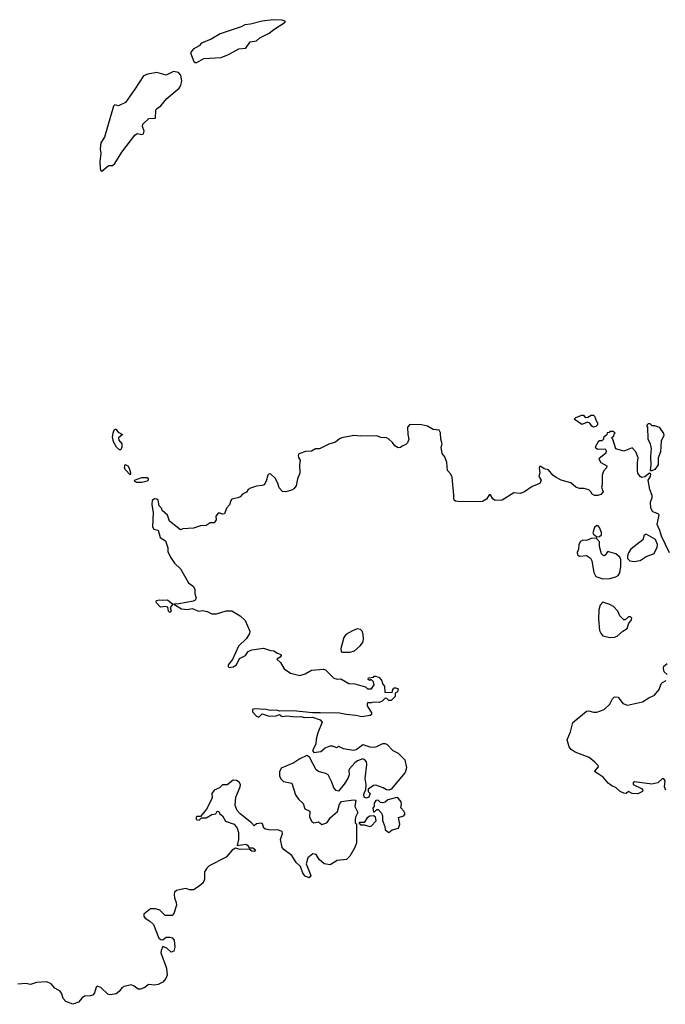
# Model space of a CAD drawing. Extents: x 2106670 to 2323771, y 35271 to 224896.
# Tile 360 of 419: x 2297532 to 2303049, y 166946 to 175358. Entities that reach past the tile are written whole.
import ezdxf

# ---------------------------------------------------------------- set-up
doc = ezdxf.new("R2010")
doc.units = 0

msp = doc.modelspace()

# ---------------------------------------------------------------- linework, layer by layer
at = {"layer": '0CON20XD'}
for points in [[(2299030.9, 174990.9), (2299045, 174992.4), (2299105, 175027.2), (2299254.2, 175035.8), (2299315, 175059.2), (2299405, 175108.8), (2299464.2, 175115), (2299501.5, 175168.5), (2299555, 175177.1), (2299585, 175202.8), (2299665, 175242.9), (2299703.3, 175275), (2299800, 175335), (2299800, 175345), (2299775, 175353.5), (2299697.5, 175357.5), (2299605, 175346.3), (2299505, 175319.5), (2299455, 175312.5), (2299424, 175296), (2299245, 175236.5), (2299167.9, 175192.1), (2299085, 175155.9), (2299065, 175134.8), (2299013.8, 175106.2), (2298992.8, 175075), (2299019.1, 174999.1), (2299030.9, 174990.9)], [(2298235, 174062.5), (2298285, 174106.7), (2298295, 174112.5), (2298325, 174112.5), (2298345, 174130), (2298404.6, 174225.4), (2298515, 174371.9), (2298535, 174384.4), (2298575, 174376.4), (2298588.6, 174381.4), (2298594.7, 174405), (2298580.4, 174445), (2298585.5, 174465), (2298635, 174512.5), (2298693.2, 174516.8), (2298695.4, 174584.7), (2298701.8, 174595), (2298738.9, 174621.1), (2298789.6, 174685), (2298896.1, 174773.9), (2298910, 174795), (2298918.1, 174835), (2298908.7, 174885), (2298888, 174905), (2298845, 174914.4), (2298785, 174884.8), (2298705, 174905.6), (2298626.8, 174893.2), (2298591.1, 174878.9), (2298517.3, 174762.7), (2298435, 174650), (2298375, 174622.5), (2298345, 174630), (2298335, 174617.5), (2298257, 174353.1), (2298225.6, 174305), (2298220.8, 174255), (2298226.5, 174215), (2298215.7, 174145), (2298220, 174085), (2298225, 174070), (2298235, 174062.5)], [(2302435, 171877.5), (2302420, 171885), (2302405, 171910), (2302385, 171920), (2302335, 171900), (2302270, 171945), (2302285, 171960), (2302335, 171980), (2302348.3, 171978.3), (2302365, 171960), (2302387, 171963), (2302415, 171980), (2302435, 171980), (2302445, 171970), (2302460, 171925), (2302470, 171915), (2302470, 171895), (2302455, 171882.5), (2302435, 171877.5)], [(2298395, 171683.3), (2298385, 171683.8), (2298358, 171705), (2298335, 171750), (2298326.2, 171795), (2298335, 171840), (2298345, 171860), (2298355, 171860), (2298372.7, 171832.7), (2298410, 171815), (2298377.5, 171785), (2298380, 171765), (2298406, 171735), (2298403.8, 171705), (2298395, 171683.3)], [(2302811.2, 171505), (2302810, 171575), (2302816.7, 171615), (2302797.5, 171665), (2302765, 171700), (2302695, 171672.5), (2302625, 171690), (2302600, 171775), (2302590, 171785), (2302608.3, 171801.7), (2302611.7, 171818.3), (2302620, 171825), (2302605, 171840), (2302575, 171840), (2302568.3, 171831.7), (2302551.7, 171828.3), (2302548.3, 171811.7), (2302521.7, 171788.3), (2302520, 171775), (2302505, 171760), (2302485, 171760), (2302475, 171750), (2302450, 171705), (2302468.3, 171688.3), (2302535, 171690), (2302542.5, 171675), (2302540, 171655), (2302480, 171605), (2302497.5, 171575), (2302550, 171545), (2302545, 171530), (2302519.3, 171500.7), (2302508.8, 171465), (2302510, 171385), (2302503.3, 171363.3), (2302517.5, 171325), (2302498.3, 171301.7), (2302473, 171293), (2302443.6, 171293.6), (2302423.6, 171303.6), (2302412.5, 171325), (2302395, 171340), (2302355, 171353.8), (2302315, 171353.8), (2302285, 171363.3), (2302241.7, 171401.7), (2302160, 171425), (2302116.4, 171446.4), (2302087.5, 171465), (2302050.7, 171510.7), (2302015, 171520), (2301985, 171540), (2301975, 171540), (2301970, 171525), (2301976.7, 171485), (2301967.5, 171455), (2301986.7, 171425), (2301976.7, 171395), (2301911.4, 171368.6), (2301845, 171324.2), (2301808.9, 171311.1), (2301755, 171314.4), (2301655, 171252.9), (2301595, 171248.6), (2301576.2, 171265), (2301555, 171297.5), (2301545, 171297.5), (2301519.7, 171260.3), (2301487.5, 171242.5), (2301295, 171238.7), (2301255, 171243.2), (2301243.2, 171253.2), (2301240.7, 171265), (2301242.9, 171295), (2301228.7, 171448.7), (2301216.7, 171475), (2301187.2, 171505), (2301183.2, 171573.2), (2301165, 171624), (2301141.7, 171651.7), (2301134.7, 171704.7), (2301141.8, 171735), (2301131.8, 171775), (2301127.9, 171827.9), (2301115, 171850), (2301065, 171857.5), (2301015.5, 171885.5), (2300965, 171895.8), (2300865, 171899.2), (2300846.9, 171875), (2300847.8, 171815), (2300857.5, 171775), (2300845, 171743.3), (2300833, 171727), (2300800, 171715), (2300786.4, 171703.6), (2300765, 171700), (2300736.4, 171716.4), (2300717.5, 171745), (2300687.5, 171775), (2300666.4, 171786.4), (2300617, 171787), (2300583, 171803), (2300445, 171800), (2300386.1, 171806.1), (2300284.2, 171785.8), (2300265, 171778), (2300231.2, 171748.8), (2300175, 171730), (2300095, 171692.5), (2300058.3, 171691.7), (2300025, 171670), (2299975, 171667.5), (2299925, 171652.5), (2299913.9, 171646.1), (2299911.2, 171635), (2299915, 171617.5), (2299930, 171595), (2299923.3, 171555), (2299924.6, 171484.6), (2299904.7, 171435), (2299894.7, 171375), (2299875, 171350.3), (2299855, 171338.1), (2299805, 171323.6), (2299777.7, 171327.7), (2299749.4, 171359.4), (2299737.8, 171397.8), (2299715, 171441.2), (2299677.5, 171475), (2299665, 171477.5), (2299652.3, 171467.7), (2299638, 171415), (2299622.5, 171385), (2299605, 171376.7), (2299555, 171373.3), (2299504.1, 171355.9), (2299485, 171342.5), (2299469.3, 171320.7), (2299437, 171303), (2299415, 171282.5), (2299395, 171272.5), (2299345, 171262.5), (2299335, 171250), (2299326.1, 171213.9), (2299300, 171185), (2299283, 171137), (2299265, 171132.5), (2299245, 171142.5), (2299228.3, 171141.7), (2299207.5, 171115), (2299211.2, 171085), (2299195, 171058.8), (2299160.7, 171059.3), (2299125, 171037.5), (2299077, 171033), (2299016.4, 171013.6), (2298925, 171006.7), (2298905, 171000), (2298813.1, 171073.1), (2298795.3, 171125.3), (2298749.2, 171165), (2298744, 171185), (2298722.5, 171205), (2298715, 171253.3), (2298705, 171261.2), (2298685, 171263.3), (2298665, 171250), (2298661.2, 171215), (2298672, 171145), (2298666.2, 171025), (2298677.5, 171005), (2298715.6, 170995.6), (2298733.3, 170935), (2298777.1, 170905), (2298796.7, 170845), (2298796.7, 170815), (2298820, 170765), (2298853.8, 170713.8), (2298907.2, 170667.2), (2298975, 170546.7), (2299016.7, 170515), (2299029.2, 170489.2), (2299028.6, 170455), (2299039.5, 170415), (2299031.8, 170398.2), (2299015, 170388.9), (2298895, 170368.5), (2298850, 170365), (2298915, 170324.8), (2298965, 170318), (2299005, 170327.2), (2299063.8, 170303.8), (2299095, 170309), (2299135, 170302), (2299175, 170282.9), (2299215, 170281.7), (2299295, 170307.3), (2299345, 170306.9), (2299415.8, 170265), (2299458.6, 170225), (2299497.3, 170135), (2299495.4, 170115), (2299469.3, 170070.7), (2299403.1, 170005), (2299349.7, 169890.3), (2299313.3, 169845), (2299313, 169833), (2299323, 169823), (2299355, 169828.8), (2299383.3, 169845), (2299410.5, 169899.5), (2299462.5, 169925), (2299485, 169960), (2299515.5, 169974.5), (2299615, 169988.1), (2299675, 169967.1), (2299703.3, 169965), (2299735, 169946.7), (2299763.8, 169935), (2299767.5, 169925), (2299758.8, 169911.2), (2299730, 169895), (2299761.2, 169865), (2299791.3, 169811.3), (2299845, 169773.8), (2299925, 169756.2), (2299971.7, 169768.3), (2300025, 169799.2), (2300128.3, 169808.3), (2300145, 169802.5), (2300215, 169732.5), (2300245, 169723.3), (2300277, 169727), (2300345, 169687.5), (2300395, 169683.3), (2300457, 169667), (2300487, 169657), (2300505, 169640), (2300538.3, 169641.7), (2300560, 169675), (2300555, 169700), (2300535, 169720), (2300525, 169712.5), (2300510.7, 169720.7), (2300512.5, 169735), (2300555, 169740), (2300561.7, 169748.3), (2300575, 169750), (2300605, 169737.5), (2300622.5, 169715), (2300635, 169680), (2300650, 169665), (2300651.7, 169611.7), (2300715, 169610), (2300720, 169635), (2300731.7, 169648.3), (2300745, 169650), (2300765, 169640), (2300760, 169615), (2300740, 169605), (2300740, 169575), (2300705, 169540), (2300685, 169540), (2300668.3, 169558.3), (2300655, 169560), (2300630, 169535), (2300605, 169523.3), (2300555, 169527.5), (2300535, 169520), (2300505, 169520), (2300500, 169515), (2300502.5, 169495), (2300537.5, 169435), (2300537, 169423), (2300527, 169413), (2300455, 169401.2), (2300404.4, 169414.4), (2300320.6, 169420.6), (2300265, 169434.3), (2300100, 169435), (2300035, 169435.7), (2299868, 169452), (2299755, 169451.2), (2299725, 169458.9), (2299675, 169457.1), (2299635, 169465.6), (2299535, 169470), (2299522.5, 169465), (2299520, 169445), (2299555, 169406.7), (2299575, 169400), (2299605, 169426.2), (2299665, 169406.2), (2299725, 169411.2), (2299753, 169423), (2299775, 169404.4), (2299815, 169411.1), (2299895, 169401.3), (2299935, 169404.7), (2299965, 169397.1), (2300035, 169400), (2300098.8, 169375), (2300116.2, 169355), (2300080, 169265), (2300065, 169210), (2300062.3, 169167.7), (2300033.3, 169115), (2300045, 169097.5), (2300105, 169106), (2300143.4, 169136.6), (2300185, 169154), (2300205, 169153.3), (2300235, 169140), (2300248.3, 169141.7), (2300255, 169150), (2300295, 169130), (2300385, 169117.5), (2300407.7, 169122.3), (2300438.8, 169145), (2300463.9, 169166.1), (2300525, 169146.2), (2300565, 169143.8), (2300585, 169147.5), (2300635, 169173.3), (2300655, 169173.3), (2300672.5, 169165), (2300720, 169115), (2300765, 169090), (2300822.5, 169035), (2300837.1, 168965), (2300826, 168925), (2300705, 168783.3), (2300686.1, 168773.9), (2300665, 168776.7), (2300637.5, 168795), (2300575, 168818), (2300555, 168816.2), (2300510, 168785), (2300510, 168765), (2300527.5, 168747.5), (2300515, 168716.7), (2300495, 168708), (2300476.7, 168715), (2300471.7, 168738.3), (2300480, 168765), (2300490, 168775), (2300494, 168825), (2300484.2, 168874.2), (2300498.8, 168995), (2300495, 169017.5), (2300482.5, 169035), (2300465, 169043.3), (2300420, 169025), (2300395, 169007.5), (2300351.2, 168958.8), (2300343.8, 168945), (2300347.5, 168905), (2300335.8, 168875), (2300304.3, 168825.7), (2300255, 168767.5), (2300235, 168773.3), (2300216, 168795), (2300199.2, 168845), (2300168, 168905), (2300148.7, 168918.7), (2300115, 168925.7), (2300085, 168934), (2300065, 168950), (2300008.3, 169058.3), (2299985, 169070), (2299925, 169043.3), (2299875, 169010), (2299765, 168963.3), (2299752.7, 168932.7), (2299752.5, 168895), (2299765, 168870), (2299785, 168850), (2299857.5, 168835), (2299890, 168735), (2299915, 168697.5), (2299955, 168660), (2299967.5, 168615), (2300012.5, 168595), (2300007.5, 168545), (2300027, 168507), (2300045, 168496.7), (2300085, 168503.8), (2300115, 168481.2), (2300148, 168492), (2300160, 168500), (2300189.1, 168540.9), (2300246.6, 168593.4), (2300264.1, 168655.9), (2300281.7, 168678.3), (2300385, 168692.5), (2300405, 168690), (2300396.7, 168635), (2300422, 168585), (2300401.2, 168545), (2300397.5, 168525), (2300400, 168495), (2300410, 168485), (2300411.4, 168325), (2300395.8, 168285), (2300351.7, 168211.7), (2300325, 168182.2), (2300245.9, 168174.1), (2300185, 168138.8), (2300135, 168146.7), (2300092.1, 168182.1), (2300065, 168226.2), (2300038.3, 168231.7), (2299995, 168196.7), (2299978.8, 168145), (2300021.2, 168045), (2300005, 168026.7), (2299971.2, 168041.2), (2299952, 168065), (2299932.3, 168122.3), (2299895.9, 168155.9), (2299857.9, 168217.9), (2299793.3, 168265), (2299776.2, 168285), (2299760.8, 168355), (2299778.8, 168405), (2299775, 168422.5), (2299735, 168436.2), (2299675, 168434.3), (2299631.2, 168441.2), (2299619.3, 168449.3), (2299608, 168488), (2299595, 168493.3), (2299555, 168486.7), (2299535, 168470), (2299513.8, 168495), (2299415, 168574.2), (2299391.3, 168601.3), (2299374.3, 168645), (2299378, 168715), (2299416.2, 168805), (2299418, 168825), (2299406.7, 168845), (2299385, 168856.7), (2299355, 168860), (2299305, 168820), (2299265, 168820), (2299240, 168795), (2299193.9, 168776.1), (2299173.6, 168746.4), (2299176.4, 168716.4), (2299171.2, 168695), (2299127, 168613), (2299078.3, 168551.7), (2299045, 168550), (2299040, 168545), (2299040, 168525), (2299065, 168520), (2299085, 168540), (2299125, 168540), (2299175, 168567.5), (2299207, 168573), (2299220, 168595), (2299235, 168592.5), (2299243.3, 168573.3), (2299266.1, 168556.1), (2299291.7, 168511.7), (2299363.7, 168483.7), (2299391.3, 168451.3), (2299402.9, 168415), (2299401.1, 168355), (2299391.7, 168301.7), (2299465, 168313.3), (2299477.5, 168305), (2299491.7, 168281.7), (2299525, 168282.5), (2299547.5, 168265), (2299535, 168252.5), (2299517, 168253), (2299491.7, 168271.7), (2299415, 168268.8), (2299375, 168280), (2299348.3, 168261.7), (2299296.3, 168203.7), (2299152.5, 168127.5), (2299130, 168110), (2299111.7, 168078.3), (2299110.6, 168015), (2299098.6, 167985), (2299065, 167954.4), (2299016.2, 167925), (2298982.9, 167922.9)], [(2302935, 171502.5), (2302923.3, 171503.3), (2302929.2, 171555), (2302924.2, 171625), (2302930, 171695), (2302921.7, 171731.7), (2302902.5, 171775), (2302900, 171875), (2302892.5, 171885), (2302893, 171897), (2302905, 171907.5), (2302917, 171907), (2302935, 171890), (2302955, 171890), (2302996.4, 171876.4), (2303032.5, 171822.5), (2303037.5, 171805), (2303013.6, 171756.4), (2303007.5, 171665), (2302988.8, 171615), (2302988.8, 171555), (2302960, 171515), (2302935, 171502.5)], [(2298475, 171470), (2298433.3, 171515), (2298427.5, 171535), (2298433, 171557), (2298455, 171546.7), (2298468.8, 171525), (2298480, 171485), (2298475, 171470)], [(2298533, 171403), (2298515, 171412.5), (2298512.5, 171425), (2298575, 171446.2), (2298620, 171445), (2298630, 171435), (2298630, 171425), (2298620, 171415), (2298575, 171403.3), (2298533, 171403)], [(2303085, 170802.5), (2303016.1, 170946.1), (2303002.5, 170995), (2302978.6, 171045), (2302997, 171127), (2302987, 171137), (2302942.7, 171152.7), (2302923.8, 171185), (2302923.3, 171235), (2302936.7, 171275), (2302936.4, 171293.6), (2302916.7, 171345), (2302902.5, 171425), (2302923.3, 171455), (2302926.4, 171476.4), (2302915, 171482.5), (2302875, 171452.5), (2302847, 171447), (2302832.5, 171455), (2302813.9, 171483.9), (2302811.2, 171505)], [(2302465, 170940), (2302485, 170942.5), (2302502.5, 170957.5), (2302503, 170977), (2302485, 171020), (2302475, 171033.3), (2302465, 171036.2), (2302445, 171020), (2302430, 170975), (2302435, 170962.5), (2302465, 170940)], [(2302515, 170580), (2302575, 170583.3), (2302625, 170596.7), (2302645, 170610), (2302659.1, 170630.9), (2302667.5, 170685), (2302668, 170745), (2302660, 170765), (2302625, 170793.8), (2302565, 170812.5), (2302555, 170810), (2302535, 170782.5), (2302525, 170777.5), (2302515, 170782.5), (2302503.3, 170795), (2302496.7, 170815), (2302487, 170857), (2302485.8, 170895.8), (2302459.3, 170929.3), (2302415, 170925.8), (2302375, 170908.6), (2302345, 170911.5), (2302325, 170900.9), (2302308.5, 170875), (2302306.2, 170835), (2302295.6, 170805), (2302297.5, 170785), (2302314.6, 170774.6), (2302375, 170780), (2302408.2, 170758.2), (2302421.3, 170735), (2302436.7, 170635), (2302455, 170600), (2302515, 170580)], [(2302785, 170728.8), (2302815, 170734.2), (2302835, 170738), (2302885, 170772), (2302953, 170797), (2302979.3, 170850.7), (2302981.2, 170875), (2302965.9, 170915.9), (2302885, 170962.5), (2302867.5, 170955), (2302856.7, 170915), (2302755, 170833.3), (2302735, 170802.5), (2302726, 170775), (2302726.2, 170755), (2302745, 170733.3), (2302785, 170728.8)], [(2298815, 170294), (2298803.3, 170305), (2298799.3, 170339.3), (2298775, 170343.3), (2298735, 170337.5), (2298702.5, 170375), (2298697.5, 170385), (2298702.5, 170395), (2298725, 170401.2), (2298755, 170397.5), (2298795, 170402), (2298840, 170365), (2298818.8, 170335), (2298825.7, 170304.3), (2298815, 170294)], [(2302575, 170080), (2302615, 170083.3), (2302638, 170092), (2302685, 170133.8), (2302722.5, 170155), (2302738.3, 170201.7), (2302757.5, 170225), (2302762.5, 170245), (2302750, 170255), (2302735, 170256.2), (2302705, 170230), (2302695, 170230), (2302661.2, 170265), (2302644, 170305), (2302605, 170344.2), (2302575, 170362), (2302515, 170382.5), (2302491.5, 170355), (2302481.9, 170318.1), (2302477.9, 170235), (2302485, 170140), (2302499.6, 170109.5), (2302515, 170093.3), (2302575, 170080)], [(2300285, 169953.3), (2300355, 169953.8), (2300394.1, 169965.9), (2300442, 170008), (2300463.4, 170036.6), (2300471.2, 170065), (2300467.3, 170105), (2300459.6, 170135), (2300445, 170148), (2300415, 170152.6), (2300375, 170137.8), (2300317.8, 170105), (2300301.9, 170078.1), (2300276, 169985), (2300280.4, 169960.5), (2300285, 169953.3)], [(2303064.3, 169764.3), (2303038.8, 169785), (2303032.9, 169815), (2303036.2, 169835), (2303065, 169858)], [(2303053.6, 168775), (2303042.2, 168805), (2303047.8, 168855), (2303035, 168873.3), (2303025, 168876.2), (2302985, 168839.2), (2302935, 168825.7), (2302785, 168847.5), (2302773, 168837), (2302773.6, 168823.6), (2302845, 168790), (2302855.8, 168775.8), (2302853.3, 168765), (2302815, 168744), (2302765, 168746.7), (2302735, 168762.5), (2302715, 168747.5), (2302695, 168750), (2302662.7, 168762.7), (2302630, 168795), (2302591.7, 168811.7), (2302560, 168835), (2302517.7, 168887.7), (2302475.9, 168915.9), (2302442.5, 168935), (2302477.5, 168975), (2302476.4, 168986.4), (2302446.7, 169015), (2302397.5, 169055), (2302279.8, 169099.8), (2302243.2, 169123.2), (2302226.2, 169145), (2302210, 169205), (2302238.6, 169275), (2302258, 169352), (2302375, 169450), (2302395, 169453.1), (2302435, 169442.5), (2302465, 169442.5), (2302526.7, 169465), (2302575, 169508.8), (2302596.7, 169555), (2302615, 169573.3), (2302645, 169570), (2302684.5, 169514.4), (2302725, 169500.6), (2302855, 169529.2), (2302906.7, 169565), (2302955, 169586), (2302996, 169635), (2303014, 169685), (2303024, 169695), (2303055, 169711.9)], [(2300685, 168412.9), (2300714.4, 168435.6), (2300768.6, 168451.4), (2300780.5, 168485), (2300769.3, 168540.7), (2300814.1, 168555.9), (2300825.8, 168574.2), (2300815.6, 168595.6), (2300788.6, 168625), (2300795.6, 168655), (2300793.1, 168675), (2300770, 168705), (2300755, 168712.5), (2300678.3, 168691.7), (2300655, 168673.8), (2300635, 168667.5), (2300615, 168670), (2300595, 168688.8), (2300575, 168688), (2300561.2, 168665), (2300561.7, 168638.3), (2300548.3, 168621.7), (2300555, 168590), (2300565, 168590), (2300585, 168610), (2300595, 168610), (2300625, 168580), (2300632, 168555), (2300632.5, 168515), (2300652.9, 168465), (2300653.6, 168435), (2300685, 168412.9)], [(2300525, 168463.8), (2300535, 168466.7), (2300577, 168513), (2300573.6, 168543.6), (2300557, 168557), (2300525, 168552), (2300500.5, 168539.5), (2300475, 168500), (2300435, 168500), (2300430, 168495), (2300445, 168480), (2300475, 168480), (2300525, 168463.8)], [(2298982.9, 167922.9), (2298955, 167933.8), (2298933.6, 167933.6), (2298872.7, 167917.3), (2298856.2, 167905), (2298852, 167885), (2298855.8, 167855), (2298870, 167815), (2298871.7, 167791.7), (2298848.8, 167721.2), (2298835, 167703.3), (2298775, 167704.2), (2298730.4, 167750.5), (2298692.3, 167762.3), (2298649.2, 167760.8), (2298593.3, 167715), (2298593.8, 167695), (2298603, 167683), (2298645, 167656), (2298675, 167626.7), (2298720.7, 167510.7), (2298738.3, 167498.3), (2298755, 167497.5), (2298785, 167519.2), (2298815, 167519.2), (2298835, 167513.8), (2298851.2, 167495), (2298858.8, 167435), (2298849.3, 167400.7), (2298825, 167392.5), (2298790, 167425), (2298755, 167440), (2298740, 167405), (2298736.7, 167385), (2298787.5, 167255), (2298792.5, 167195), (2298782, 167165), (2298753.8, 167135), (2298715, 167114.3), (2298685, 167108), (2298633.6, 167116.4), (2298600.7, 167089.3), (2298565, 167076), (2298544.5, 167074.5), (2298511.2, 167101.2), (2298485, 167111.2), (2298425, 167098), (2298405, 167088), (2298380.8, 167055), (2298356, 167035), (2298305, 167025.6), (2298285, 167033.5), (2298225, 167088.9), (2298195, 167100), (2298185, 167093.3), (2298171.5, 167045), (2298155.7, 167025), (2298135, 167017.8), (2298085, 167014.2), (2298065, 167000), (2298035, 166962.9), (2297985, 166945.8), (2297925, 166970.8), (2297903.1, 166995), (2297891.9, 167035), (2297877.3, 167057.3), (2297831.4, 167085), (2297800.2, 167120.2), (2297765, 167137.1), (2297675, 167130.8), (2297625, 167116.2), (2297585, 167124), (2297515, 167118)]]:
    msp.add_lwpolyline(points, dxfattribs=at)

doc.saveas('drawing.dxf')
